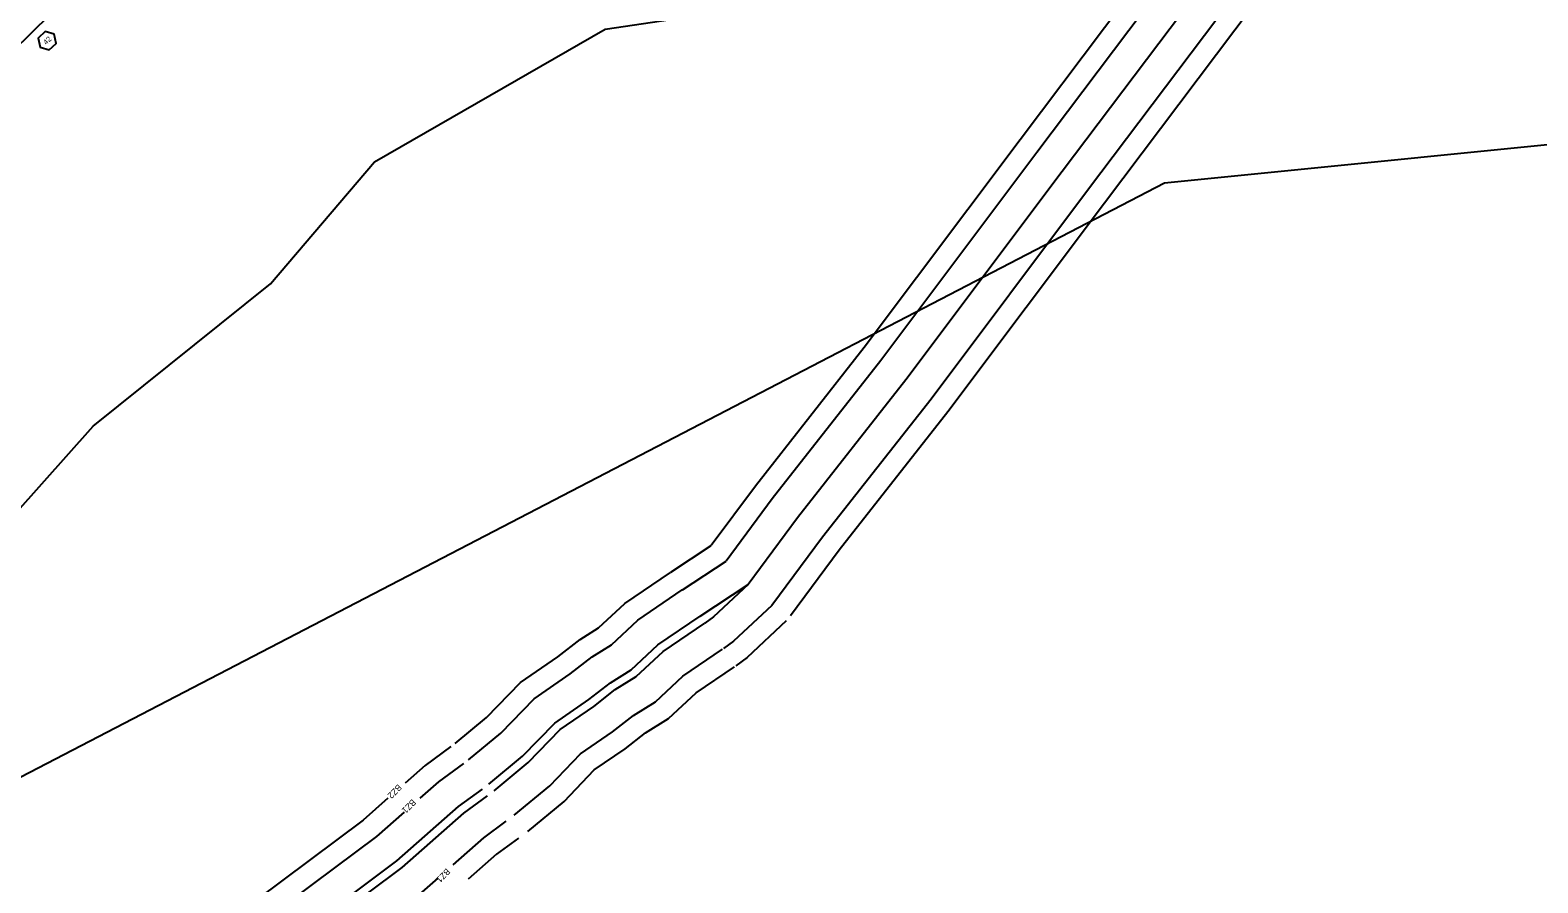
# Model space of a CAD drawing. Extents: x 2384780 to 2405432, y 547869 to 573706.
# Drawn here: x 2396768 to 2398198, y 557527 to 558336 of the extents above; entities that cross this region are included whole.
import ezdxf

# ---------------------------------------------------------------- set-up
doc = ezdxf.new("R2010")
doc.units = 0
for name, color, linetype in [('Old_Level_6', 7, 'Continuous'), ('Old_Level_62', 7, 'Continuous'), ('Old_Level_63', 7, 'Continuous'), ('Prop Buffer Zone 1', 7, 'Continuous'), ('Prop Buffer Zone 2', 7, 'Continuous'), ('Prop Drainage Box Number Symbol CELL', 7, 'Continuous')]:
    doc.layers.add(name, color=color, linetype=linetype)

msp = doc.modelspace()

# ---------------------------------------------------------------- linework, layer by layer
at = {"layer": 'Old_Level_6'}
for points in [[(2398714.6, 559417.4), (2398692.6, 559401.3), (2398675.7, 559389.1), (2398644.8, 559357.4), (2398634.7, 559350.4), (2398626.9, 559344.1), (2398617.9, 559336.8), (2398606.3, 559326), (2398597.8, 559317.8), (2398594.2, 559312.4), (2398523.7, 559215.1), (2398416.1, 559070.9), (2398302.7, 558919.1), (2398220, 558819.3), (2398062.2, 558612), (2397906.8, 558414), (2397747.1, 558201.7), (2397598.9, 558004.2), (2397495.9, 557873.1), (2397449.3, 557810.1)], [(2397403.7, 557780), (2397449.3, 557810.1)], [(2397449.3, 557810.1), (2397416.3, 557779.4), (2397408.2, 557773.4)], [(2397203.3, 557620.5), (2397235.3, 557647), (2397265.8, 557678.6), (2397298.2, 557700.9), (2397318.7, 557716.8), (2397338.2, 557729), (2397363.6, 557752.8), (2397403.7, 557780)], [(2397208.4, 557614.4), (2397240.7, 557641.1), (2397270.9, 557672.4), (2397303, 557694.4), (2397323.3, 557710.3), (2397343.1, 557722.6), (2397368.6, 557746.5), (2397408.2, 557773.4)], [(2397197.1, 557616), (2397174.4, 557599.3), (2397115.9, 557547.8), (2397015.6, 557472.7), (2396959.7, 557418.6)], [(2397201.8, 557609.6), (2397179.4, 557593.1), (2397120.9, 557541.6), (2397020.8, 557466.6), (2396970.1, 557417.6)]]:
    msp.add_lwpolyline(points, dxfattribs=at)
at = {"layer": 'Old_Level_62'}
msp.add_lwpolyline([(2396419.7, 557643.5), (2396682, 557796.2), (2396828.2, 557960.3), (2396996.4, 558095.1), (2397094.9, 558211), (2397313.7, 558336.9), (2397384.1, 558347.2), (2397601.3, 558506.9), (2397752.9, 558571.3), (2397581.6, 558655.7), (2397315.6, 558710.1), (2397180.4, 558737), (2396733.3, 558297.9), (2396405.5, 557985.5), (2396073, 557622.9), (2396164.1, 557546.3)], close=True, dxfattribs=at)
at = {"layer": 'Old_Level_63'}
msp.add_lwpolyline([(2396099.2, 557284.4), (2397844, 558190.9), (2398327.2, 558239.4)], dxfattribs=at)
at = {"layer": 'Prop Buffer Zone 1'}
for points in [[(2398075.6, 558679.1), (2398038.5, 558630.4), (2397883, 558432.3), (2397723.1, 558219.8), (2397575.1, 558022.5), (2397472, 557891.3), (2397428.3, 557832.2)], [(2398124.3, 558644.1), (2398086, 558593.7), (2397930.6, 558395.7), (2397771, 558183.7), (2397622.7, 557985.9), (2397519.7, 557854.9), (2397471.8, 557790.1)], [(2397387.1, 557805), (2397428.3, 557832.2)], [(2397184.2, 557643.7), (2397214.8, 557669), (2397246.3, 557701.6), (2397280.5, 557725.1), (2397301.5, 557741.5), (2397319.8, 557752.9), (2397344.8, 557776.3), (2397386.8, 557804.8)], [(2397471.8, 557790.1), (2397435.5, 557756.2), (2397425.9, 557749.2)], [(2397227.5, 557591.3), (2397261.1, 557619), (2397290.4, 557649.4), (2397320.7, 557670.2), (2397340.5, 557685.7), (2397361.4, 557698.7), (2397387.4, 557723), (2397425, 557748.6)], [(2397179.3, 557640.2), (2397155.6, 557622.7), (2397138, 557607.3)], [(2397123, 557594), (2397097, 557571.1), (2396996.1, 557495.6), (2396907.6, 557419.6)], [(2397219.6, 557585.4), (2397198.3, 557569.7), (2397169.1, 557544)], [(2397154.9, 557531.5), (2397139.9, 557518.3), (2397040.3, 557443.8), (2396970.5, 557375.6)]]:
    msp.add_lwpolyline(points, dxfattribs=at)
at = {"layer": 'Prop Buffer Zone 2'}
for points in [[(2398685.1, 559457.8), (2398663.3, 559441.8), (2398642.9, 559427.2), (2398612.3, 559395.7), (2398604.7, 559390.4), (2398595.4, 559382.9), (2398585.1, 559374.5), (2398572, 559362.4), (2398559.1, 559350), (2398553, 559340.8), (2398483.4, 559244.8), (2398376, 559100.8), (2398263.4, 558950.1), (2398180.8, 558850.4), (2398022.7, 558642.6), (2397867.1, 558444.5), (2397707.1, 558231.8), (2397559.2, 558034.7), (2397456.1, 557903.4), (2397414.3, 557847)], [(2398744.1, 559377), (2398722, 559360.9), (2398708.5, 559351.1), (2398677.3, 559319.2), (2398664.7, 559310.4), (2398658.3, 559305.2), (2398650.7, 559299), (2398640.6, 559289.6), (2398636.4, 559285.7), (2398635.4, 559284), (2398564, 559185.5), (2398456.2, 559041), (2398342, 558888.2), (2398259.1, 558788.2), (2398101.8, 558581.4), (2397946.4, 558383.5), (2397787, 558171.7), (2397638.6, 557973.8), (2397535.6, 557842.7), (2397489.5, 557780.4)], [(2397376.1, 557821.7), (2397414.3, 557847)], [(2397171.5, 557659.1), (2397201.2, 557683.7), (2397233.3, 557716.9), (2397268.7, 557741.3), (2397290, 557757.9), (2397307.5, 557768.8), (2397332.3, 557792), (2397375.6, 557821.3)], [(2397485.4, 557775.5), (2397448.3, 557740.8), (2397437.7, 557733)], [(2397240.3, 557575.8), (2397274.8, 557604.3), (2397303.4, 557634.1), (2397332.5, 557654.1), (2397352, 557669.3), (2397373.7, 557682.8), (2397399.9, 557707.3), (2397436.3, 557732)], [(2397167.4, 557656.3), (2397143, 557638.3), (2397123.9, 557621.5)], [(2397107.7, 557607.2), (2397084.3, 557586.6), (2396983.1, 557510.9), (2396901.1, 557440.4)], [(2397231.5, 557569.3), (2397210.8, 557554.1), (2397183.9, 557530.4)]]:
    msp.add_lwpolyline(points, dxfattribs=at)
at = {"layer": 'Prop Drainage Box Number Symbol CELL'}
msp.add_lwpolyline([(2396791.1, 558331.9), (2396782.6, 558334.5), (2396776, 558328.4), (2396778, 558319.7), (2396786.6, 558317.1), (2396793.1, 558323.2)], close=True, dxfattribs=at)

# ---------------------------------------------------------------- texts
at = {"layer": 'Prop Buffer Zone 1'}
for p in [(2397130.7, 557606.8), (2397163.2, 557541.2)]:
    msp.add_text('BZ1', height=6, rotation=225.3123, dxfattribs=at).set_placement(p)
at = {"layer": 'Prop Buffer Zone 2'}
msp.add_text('BZ2', height=6, rotation=225.3123, dxfattribs=at).set_placement((2397117.2, 557621))
at = {"layer": 'Prop Drainage Box Number Symbol CELL'}
msp.add_text('42', height=5, rotation=43, dxfattribs=at).set_placement((2396783.6, 558321.5))

doc.saveas('drawing.dxf')
